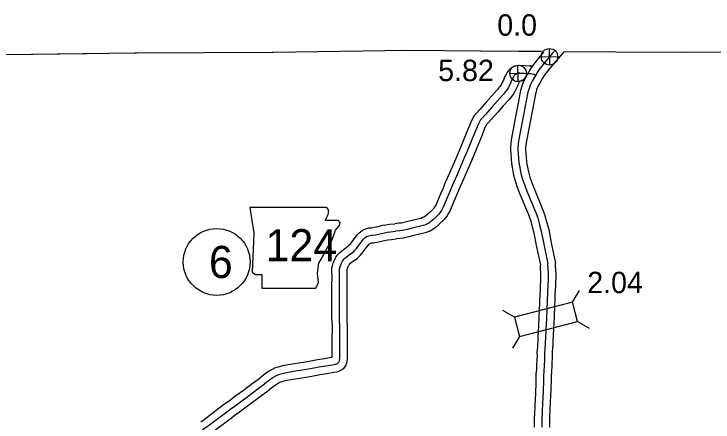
# Model space of a CAD drawing. Extents: x -83719 to 153526, y -11835 to 11446.
# Drawn here: x 1273.9 to 1734.4, y 1563.8 to 1832.5 of the extents above; entities that cross this region are included whole.
import ezdxf

# ---------------------------------------------------------------- set-up
doc = ezdxf.new("R2010")
doc.units = 0
for name, color, linetype in [('Level 10', 7, 'Continuous'), ('Level 15', 7, 'Continuous'), ('Level 2', 7, 'Continuous'), ('Level 20', 7, 'Continuous'), ('Level 21', 7, 'Continuous'), ('Level 25', 7, 'Continuous'), ('Level 26', 7, 'Continuous'), ('Level 27', 7, 'Continuous'), ('Level 58', 7, 'Continuous'), ('Level 59', 7, 'Continuous')]:
    doc.layers.add(name, color=color, linetype=linetype)

msp = doc.modelspace()

# ---------------------------------------------------------------- linework, layer by layer
at = {"layer": 'Level 10'}
for p, q in [((1572.71, 1756.01), (1566.49, 1740.84)), ((1581.99, 1752.28), (1575.71, 1736.96))]:
    msp.add_line(p, q, dxfattribs=at)
for points in [[(1615.22, 1798.06), (1613.34, 1798.16), (1607.1, 1798.51), (1605.61, 1798.45), (1604.48, 1798.2), (1603.31, 1797.86), (1602.33, 1797.39), (1600.92, 1796.57), (1599.77, 1795.42), (1598.99, 1794.47), (1598.46, 1793.5), (1597.09, 1790.95), (1596.37, 1789.05), (1595.74, 1787.78), (1595.04, 1786.39), (1594.57, 1785.63), (1593.73, 1784.46), (1592.39, 1782.72), (1588.36, 1778.39), (1585.2, 1774.71), (1580.83, 1769.66)], [(1609.59, 1788.35), (1607.13, 1788.49), (1606.21, 1786.8), (1605.55, 1785.05), (1604.68, 1783.3), (1603.77, 1781.49), (1602.88, 1780.06), (1601.75, 1778.49), (1600.03, 1776.25), (1595.82, 1771.72), (1592.77, 1768.17), (1588.27, 1762.98)], [(1580.83, 1769.66), (1578.62, 1767.29), (1577.3, 1765.82), (1576.49, 1764.62), (1575.89, 1763.51), (1575.3, 1762.45), (1573.92, 1759.09), (1572.71, 1756.01)], [(1588.27, 1762.98), (1586.01, 1760.55), (1585.21, 1759.66), (1585.03, 1759.4), (1584.65, 1758.69), (1584.33, 1758.12), (1583.2, 1755.37), (1581.99, 1752.28)], [(1566.49, 1740.84), (1560.86, 1727.76), (1558.04, 1721.48), (1556.32, 1717.49), (1555.05, 1714.44), (1553.31, 1710.34), (1552.67, 1708.87), (1551.94, 1707.09), (1551.18, 1705.71), (1550.88, 1705.25), (1550.26, 1704.35), (1549.94, 1703.97), (1547.02, 1701.2), (1545.16, 1699.58), (1544.39, 1699.01), (1543.82, 1698.71), (1543.09, 1698.43), (1541.85, 1697.94), (1535.01, 1696.35), (1531.64, 1695.53), (1529.71, 1695.02), (1528.98, 1694.87), (1527.45, 1694.68), (1524.71, 1694.43)], [(1575.71, 1736.96), (1570.01, 1723.74), (1567.2, 1717.45), (1565.52, 1713.58), (1564.27, 1710.56), (1562.5, 1706.4), (1561.88, 1704.97), (1560.97, 1702.76), (1559.78, 1700.6), (1559.21, 1699.71), (1558.22, 1698.27), (1557.22, 1697.1), (1553.74, 1693.8), (1551.42, 1691.78), (1549.77, 1690.55), (1548, 1689.6), (1546.69, 1689.1), (1544.82, 1688.37), (1537.33, 1686.62), (1534.1, 1685.83), (1531.99, 1685.28), (1530.59, 1684.99), (1528.52, 1684.74), (1525.77, 1684.48)], [(1483.41, 1628.66), (1483.35, 1633.27), (1483.35, 1637), (1483.32, 1644.38), (1483.35, 1652.64), (1483.41, 1660.34), (1483.38, 1662.72), (1483.38, 1663.93), (1483.38, 1665.15), (1483.63, 1666.61), (1484.19, 1668.37), (1484.8, 1670.04), (1485.9, 1672.3), (1486.64, 1673.35), (1487.14, 1674.08), (1488.24, 1675.32), (1489.79, 1676.63), (1491.76, 1678.1), (1493.92, 1679.58), (1494.23, 1679.83), (1494.55, 1680.2), (1495.7, 1681.4), (1498.03, 1684.53), (1500.26, 1687.34), (1501.27, 1688.52), (1502.12, 1689.16), (1503.21, 1689.91), (1504.23, 1690.5), (1505.15, 1690.87), (1506.13, 1691.23), (1507.65, 1691.6), (1508.84, 1691.75), (1509.49, 1691.81), (1511.09, 1692.06), (1512.92, 1692.42), (1516.94, 1693.39), (1518.9, 1693.72), (1521.32, 1694.02), (1524.71, 1694.43)], [(1493.41, 1628.71), (1493.35, 1633.34), (1493.35, 1637.02), (1493.32, 1644.38), (1493.35, 1652.58), (1493.41, 1660.36), (1493.38, 1662.78), (1493.38, 1663.93), (1493.38, 1664.26), (1493.66, 1665.14), (1494.02, 1666.14), (1494.53, 1667.18), (1494.85, 1667.64), (1495.06, 1667.94), (1495.24, 1668.14), (1496, 1668.78), (1497.59, 1669.97), (1499.86, 1671.53), (1501.16, 1672.56), (1501.95, 1673.47), (1503.35, 1674.94), (1505.95, 1678.43), (1507.98, 1680.98), (1508.13, 1681.16), (1508.55, 1681.45), (1508.61, 1681.48), (1508.76, 1681.54), (1509.06, 1681.65), (1509.45, 1681.75), (1509.91, 1681.81), (1510.71, 1681.88), (1512.82, 1682.2), (1515.06, 1682.65), (1518.96, 1683.59), (1520.35, 1683.82), (1522.53, 1684.09), (1525.77, 1684.48)], [(1483.41, 1628.66), (1483.4, 1624.33), (1483.33, 1619.7), (1483.3, 1613.97), (1483.34, 1610.8), (1483.38, 1607.59), (1483.33, 1606.33), (1482.77, 1606.22), (1478.52, 1605.54), (1473.78, 1604.8)], [(1493.41, 1628.71), (1493.4, 1624.24), (1493.33, 1619.6), (1493.3, 1614.01), (1493.34, 1610.93), (1493.38, 1607.46), (1493.29, 1605.09), (1493.17, 1603.81), (1492.9, 1602.61), (1492.48, 1601.34), (1491.65, 1600.05), (1490.72, 1598.93), (1489.62, 1598.07), (1488.6, 1597.5), (1487.57, 1597.03), (1486.53, 1596.76), (1484.5, 1596.37), (1480.07, 1595.66), (1475.51, 1594.95)], [(1473.78, 1604.8), (1468.38, 1603.75), (1464.43, 1603.11), (1458.77, 1602.16)], [(1458.77, 1602.16), (1456.08, 1601.73), (1451.61, 1600.96), (1449.21, 1600.39), (1447.13, 1599.81), (1445.59, 1599.22), (1443.94, 1598.5), (1441.99, 1597.29), (1440.25, 1596.15), (1436.05, 1593.04)], [(1475.51, 1594.95), (1470.14, 1593.91), (1466.06, 1593.24), (1460.38, 1592.29)], [(1414.7, 1577.09), (1420.06, 1581.21), (1425.16, 1584.85), (1430.84, 1589.19), (1436.05, 1593.04)], [(1460.38, 1592.29), (1457.71, 1591.86), (1453.62, 1591.16), (1451.72, 1590.71), (1450.27, 1590.3), (1449.39, 1589.97), (1448.61, 1589.63), (1447.37, 1588.85), (1445.96, 1587.93), (1442, 1585)], [(1420.79, 1569.16), (1426.02, 1573.17), (1431.11, 1576.81), (1436.84, 1581.2), (1442, 1585)], [(1414.7, 1577.09), (1411.1, 1574.43), (1399.13, 1565.36), (1397, 1563.84)], [(1420.79, 1569.16), (1417.09, 1566.42), (1405.05, 1557.3), (1401.45, 1554.73)]]:
    msp.add_lwpolyline(points, dxfattribs=at)
at = {"layer": 'Level 15'}
for points in [[(1622.63, 1807.36), (1618.26, 1802.21), (1616.32, 1799.52), (1614.86, 1797.47), (1613.54, 1795.31), (1613.04, 1794.42), (1610.77, 1790.59), (1609.34, 1787.62), (1608.68, 1785.7), (1607.62, 1782.2), (1601.87, 1752), (1601.42, 1749.4), (1601.09, 1747.33), (1600.91, 1745.11), (1600.87, 1743), (1601.09, 1740.29), (1601.33, 1737.25), (1601.59, 1733.98), (1602.02, 1731.68), (1603.01, 1726.44), (1604.17, 1722.05), (1605.45, 1718.44), (1607.2, 1713.93), (1612.79, 1700.56), (1613.69, 1697.9), (1613.87, 1697.35)], [(1636.01, 1807.67), (1626.14, 1796.04), (1624.46, 1793.7), (1623.2, 1791.94), (1622.15, 1790.23), (1621.69, 1789.42), (1619.59, 1785.86), (1618.61, 1783.82), (1618.2, 1782.63), (1617.35, 1779.81), (1611.71, 1750.2), (1611.28, 1747.77), (1611.03, 1746.14), (1610.9, 1744.62), (1610.88, 1743.31), (1611.05, 1741.08), (1611.29, 1738.04), (1611.51, 1735.3), (1611.84, 1733.54), (1612.77, 1728.65), (1613.73, 1725), (1614.82, 1721.92), (1616.48, 1717.68), (1622.15, 1704.1), (1623.19, 1701.04), (1623.84, 1699.01)], [(1613.87, 1697.35), (1614.29, 1696.05), (1615.31, 1692.43), (1616.4, 1688.45), (1617.98, 1679.99), (1620.64, 1667.27)], [(1623.84, 1699.01), (1624.95, 1695.1), (1626.16, 1690.69), (1627.79, 1681.93), (1630.59, 1668.54)], [(1620.21, 1640.31), (1620.39, 1645.01), (1620.43, 1646.12), (1620.48, 1647.08), (1620.51, 1647.74), (1620.67, 1651.5), (1620.68, 1651.73), (1620.69, 1652.1), (1620.72, 1652.63), (1620.76, 1653.21), (1620.8, 1653.88), (1620.84, 1654.62), (1620.88, 1655.46), (1620.92, 1656.38), (1620.96, 1657.27), (1620.99, 1658.11), (1621, 1658.95), (1621, 1659.78), (1621, 1660.57), (1620.99, 1661.12), (1620.74, 1665.53), (1620.69, 1666.19), (1620.64, 1667.27)], [(1630.16, 1639), (1630.43, 1645.71), (1630.47, 1646.63), (1630.5, 1647.3), (1630.66, 1651.06), (1630.67, 1651.33), (1630.68, 1651.64), (1630.71, 1652.03), (1630.74, 1652.62), (1630.78, 1653.33), (1630.83, 1654.13), (1630.87, 1655.01), (1630.91, 1655.92), (1630.95, 1656.88), (1630.98, 1657.87), (1631, 1658.86), (1631, 1659.78), (1631, 1660.63), (1630.99, 1661.44), (1630.72, 1666.18), (1630.67, 1666.79), (1630.59, 1668.54)], [(1616.83, 1560.38), (1616.84, 1566.27), (1616.87, 1566.84), (1616.89, 1567.4), (1616.92, 1568.07), (1616.96, 1568.73), (1616.99, 1569.43), (1617.03, 1570.25), (1617.07, 1571.16), (1617.12, 1572.14), (1617.17, 1573.12), (1617.21, 1574.11), (1617.26, 1575.15), (1617.32, 1576.26), (1617.38, 1577.44), (1617.44, 1578.71), (1617.5, 1580.03), (1617.56, 1581.38), (1617.62, 1582.75), (1617.69, 1584.14), (1617.75, 1585.54), (1617.81, 1586.98), (1617.88, 1588.47), (1617.94, 1589.92), (1617.97, 1591.48), (1617.96, 1593.22), (1617.93, 1595.59), (1618.2, 1597.07), (1618.27, 1598.48), (1618.34, 1600.25), (1618.42, 1602.07), (1618.5, 1603.89), (1618.6, 1605.7), (1618.66, 1607.24), (1618.52, 1609.64), (1618.73, 1611.69), (1618.89, 1613.33), (1619, 1615.04), (1619.1, 1616.93), (1619.2, 1618.88), (1619.3, 1620.86), (1619.4, 1622.82), (1619.5, 1624.54), (1619.58, 1625.98), (1619.64, 1627.12), (1619.69, 1628.02), (1619.72, 1628.74), (1619.73, 1629.25), (1619.86, 1631.41), (1619.87, 1631.67), (1619.89, 1632.4), (1619.91, 1633.27), (1619.94, 1634.19), (1620.04, 1636.83), (1620.06, 1637.12), (1620.09, 1637.77), (1620.13, 1638.56), (1620.17, 1639.45), (1620.21, 1640.31)], [(1626.83, 1560.43), (1626.84, 1566.02), (1626.85, 1566.36), (1626.88, 1566.94), (1626.91, 1567.59), (1626.94, 1568.24), (1626.98, 1568.97), (1627.02, 1569.8), (1627.06, 1570.68), (1627.11, 1571.64), (1627.15, 1572.64), (1627.2, 1573.63), (1627.25, 1574.65), (1627.31, 1575.76), (1627.37, 1576.97), (1627.43, 1578.24), (1627.49, 1579.57), (1627.55, 1580.92), (1627.61, 1582.3), (1627.68, 1583.68), (1627.74, 1585.1), (1627.8, 1586.54), (1627.87, 1588.02), (1627.94, 1589.64), (1627.97, 1591.43), (1627.96, 1593.29), (1627.94, 1594.74), (1628.16, 1595.94), (1628.26, 1598.04), (1628.33, 1599.84), (1628.41, 1601.62), (1628.49, 1603.41), (1628.58, 1605.22), (1628.68, 1607.32), (1628.55, 1609.42), (1628.68, 1610.71), (1628.85, 1612.52), (1628.99, 1614.45), (1629.09, 1616.41), (1629.19, 1618.37), (1629.28, 1620.35), (1629.39, 1622.26), (1629.49, 1623.97), (1629.57, 1625.44), (1629.63, 1626.62), (1629.67, 1627.55), (1629.71, 1628.35), (1629.73, 1628.8), (1629.85, 1630.93), (1629.86, 1631.34), (1629.89, 1632.13), (1629.91, 1632.97), (1629.94, 1633.83), (1630.04, 1636.41), (1630.05, 1636.66), (1630.08, 1637.27), (1630.12, 1638.05), (1630.16, 1638.98), (1630.16, 1639)]]:
    msp.add_lwpolyline(points, dxfattribs=at)
at = {"layer": 'Level 2'}
for points in [[(1621.3, 1807.8), (1606.36, 1807.91), (1581.42, 1808.09), (1533.07, 1808.42), (1444.66, 1807.1), (1443.89, 1807.15), (1354.56, 1806.81), (1353.29, 1806.81), (1268.55, 1805.54), (1266.85, 1805.47), (1264.9, 1720.81), (1265.66, 1632.13), (1265.22, 1545.63)], [(1321.85, 1806.34), (1268.55, 1805.54), (1266.85, 1805.47), (1264.9, 1720.81), (1265.66, 1632.13), (1265.16, 1533.69)], [(1796.81, 1807.3), (1714.55, 1807.1), (1670.28, 1807.32), (1636.01, 1807.67)]]:
    msp.add_lwpolyline(points, dxfattribs=at)
at = {"layer": 'Level 20'}
for p, q in [((1641.87, 1642.86), (1646.33, 1650.45)), ((1603.54, 1632.92), (1595.95, 1637.38)), ((1645.18, 1630.09), (1652.77, 1625.63)), ((1606.85, 1620.14), (1602.39, 1612.55))]:
    msp.add_line(p, q, dxfattribs=at)
msp.add_lwpolyline([(1606.85, 1620.14), (1645.18, 1630.09), (1641.87, 1642.86), (1603.54, 1632.92)], close=True, dxfattribs=at)
at = {"layer": 'Level 21'}
msp.add_lwpolyline([(1429.32, 1705.04), (1431.86, 1688.12), (1430.73, 1662.46), (1432.99, 1661.05), (1437.22, 1661.05), (1437.22, 1652.03), (1472.74, 1652.03), (1474.44, 1655.69), (1473.87, 1661.62), (1474.72, 1668.38), (1477.82, 1673.74), (1479.79, 1677.69), (1482.61, 1681.92), (1484.3, 1686.43), (1485.71, 1690.09), (1488.25, 1693.2), (1488.82, 1695.17), (1487.69, 1696.58), (1478.95, 1696.58), (1480.92, 1700.53), (1481.2, 1703.06), (1480.03, 1705.01)], close=True, dxfattribs=at)
at = {"layer": 'Level 26'}
for p, q in [((1626.82, 1798.91), (1626.57, 1809.76)), ((1621.27, 1804.21), (1632.12, 1804.46)), ((1606.12, 1787.95), (1605.87, 1798.8)), ((1600.57, 1793.25), (1611.42, 1793.5))]:
    msp.add_line(p, q, dxfattribs=at)
for centre in [(1626.7, 1804.33), (1606, 1793.37)]:
    msp.add_circle(centre, 5.43, dxfattribs=at)
at = {"layer": 'Level 27'}
msp.add_circle((1407.42, 1669.24), 22, dxfattribs=at)
at = {"layer": 'Level 59'}
for p, q in [((1577.35, 1754.14), (1572.04, 1741.2)), ((1625.21, 1640.24), (1625.26, 1641.35))]:
    msp.add_line(p, q, dxfattribs=at)
for points in [[(1629.5, 1807.73), (1622.2, 1799.13), (1620.39, 1796.61), (1619.03, 1794.7), (1617.84, 1792.77), (1617.36, 1791.92), (1615.18, 1788.22), (1613.97, 1785.72), (1613.44, 1784.17), (1612.48, 1781), (1606.79, 1751.1), (1606.35, 1748.58), (1606.06, 1746.74), (1605.9, 1744.86), (1605.88, 1743.15), (1606.07, 1740.68), (1606.31, 1737.65), (1606.55, 1734.64), (1606.93, 1732.61), (1607.89, 1727.55), (1608.95, 1723.53), (1610.13, 1720.18), (1611.84, 1715.8), (1617.47, 1702.33), (1618.88, 1698.19)], [(1617.48, 1792.06), (1616.49, 1792.67), (1615.5, 1793), (1614.69, 1793.08), (1613.06, 1793.17), (1607.06, 1793.5), (1606.25, 1793.47), (1605.72, 1793.35), (1605.1, 1793.17), (1604.67, 1792.97), (1604, 1792.58), (1603.48, 1792.05), (1603.16, 1791.66), (1602.86, 1791.12), (1601.65, 1788.88), (1600.96, 1787.05), (1600.21, 1785.54), (1599.41, 1783.94), (1598.72, 1782.84), (1597.74, 1781.47), (1596.21, 1779.48), (1592.09, 1775.05), (1588.98, 1771.44), (1584.55, 1766.32)], [(1584.55, 1766.32), (1582.31, 1763.92), (1581.26, 1762.74), (1580.76, 1762.01), (1580.27, 1761.1), (1579.81, 1760.29), (1578.56, 1757.23), (1577.35, 1754.14)], [(1572.04, 1741.2), (1570.78, 1738.16), (1565.44, 1725.75), (1562.62, 1719.47), (1560.92, 1715.53), (1559.66, 1712.5), (1557.91, 1708.37), (1557.28, 1706.92), (1556.45, 1704.93), (1555.48, 1703.16), (1555.04, 1702.48), (1554.24, 1701.31), (1553.58, 1700.54), (1550.38, 1697.5), (1548.29, 1695.68), (1547.08, 1694.78), (1545.91, 1694.15), (1544.89, 1693.76), (1543.34, 1693.16), (1536.17, 1691.48), (1532.87, 1690.68), (1530.85, 1690.15), (1529.78, 1689.93), (1527.99, 1689.71), (1525.24, 1689.45)], [(1618.88, 1698.19), (1619.1, 1697.44), (1620.13, 1693.77), (1621.28, 1689.57), (1622.89, 1680.96), (1625.61, 1667.9)], [(1488.41, 1628.68), (1488.35, 1633.3), (1488.35, 1637.01), (1488.32, 1644.38), (1488.35, 1652.61), (1488.41, 1660.35), (1488.38, 1662.75), (1488.38, 1663.93), (1488.38, 1664.72), (1488.5, 1665.42), (1488.92, 1666.75), (1489.41, 1668.09), (1490.21, 1669.74), (1490.75, 1670.49), (1491.1, 1671.01), (1491.74, 1671.73), (1492.9, 1672.71), (1494.67, 1674.03), (1496.89, 1675.56), (1497.7, 1676.19), (1498.25, 1676.83), (1499.52, 1678.17), (1501.99, 1681.48), (1504.12, 1684.16), (1504.71, 1684.85), (1505.04, 1685.1), (1505.88, 1685.68), (1506.42, 1685.99), (1506.96, 1686.21), (1507.6, 1686.44), (1508.55, 1686.68), (1509.37, 1686.78), (1510.1, 1686.84), (1511.96, 1687.13), (1513.99, 1687.53), (1517.95, 1688.49), (1519.63, 1688.77), (1521.93, 1689.06), (1525.24, 1689.45)], [(1625.26, 1641.35), (1625.26, 1641.35), (1625.31, 1642.52), (1625.35, 1643.7), (1625.39, 1644.84), (1625.43, 1645.92), (1625.47, 1646.86), (1625.5, 1647.52), (1625.67, 1651.28), (1625.68, 1651.53), (1625.69, 1651.87), (1625.72, 1652.33), (1625.75, 1652.91), (1625.79, 1653.61), (1625.83, 1654.38), (1625.87, 1655.24), (1625.91, 1656.15), (1625.95, 1657.07), (1625.99, 1657.99), (1626, 1658.9), (1626, 1659.78), (1626, 1660.6), (1625.99, 1661.28), (1625.73, 1665.85), (1625.68, 1666.49), (1625.61, 1667.9)], [(1621.83, 1560.41), (1621.84, 1566.14), (1621.86, 1566.6), (1621.89, 1567.17), (1621.92, 1567.83), (1621.95, 1568.48), (1621.98, 1569.2), (1622.02, 1570.02), (1622.06, 1570.92), (1622.11, 1571.89), (1622.16, 1572.88), (1622.21, 1573.87), (1622.26, 1574.9), (1622.31, 1576.01), (1622.37, 1577.21), (1622.43, 1578.48), (1622.49, 1579.8), (1622.56, 1581.15), (1622.62, 1582.52), (1622.68, 1583.91), (1622.75, 1585.32), (1622.81, 1586.76), (1622.87, 1588.24), (1622.94, 1589.78), (1622.97, 1591.45), (1622.96, 1593.26), (1622.94, 1595.17), (1623.18, 1596.5), (1623.26, 1598.26), (1623.33, 1600.05), (1623.41, 1601.84), (1623.5, 1603.65), (1623.59, 1605.46), (1623.67, 1607.28), (1623.54, 1609.53), (1623.71, 1611.2), (1623.87, 1612.93), (1624, 1614.75), (1624.09, 1616.67), (1624.19, 1618.62), (1624.29, 1620.6), (1624.39, 1622.54), (1624.5, 1624.26), (1624.58, 1625.71), (1624.64, 1626.87), (1624.68, 1627.78), (1624.71, 1628.54), (1624.73, 1629.02), (1624.85, 1631.17), (1624.87, 1631.5), (1624.89, 1632.26), (1624.91, 1633.12), (1624.94, 1634.01), (1625.04, 1636.62), (1625.05, 1636.89), (1625.08, 1637.52), (1625.12, 1638.3), (1625.17, 1639.22), (1625.21, 1640.24)], [(1488.41, 1628.68), (1488.4, 1624.29), (1488.33, 1619.65), (1488.3, 1613.99), (1488.34, 1610.86), (1488.38, 1607.52), (1488.3, 1605.43), (1488.22, 1604.59), (1488.08, 1603.94), (1487.93, 1603.51), (1487.61, 1603), (1487.22, 1602.54), (1486.85, 1602.25), (1486.34, 1601.96), (1485.9, 1601.76), (1485.43, 1601.64), (1483.63, 1601.29), (1479.29, 1600.6), (1474.64, 1599.88)], [(1474.64, 1599.88), (1469.26, 1598.83), (1465.25, 1598.18), (1459.57, 1597.22)], [(1459.57, 1597.22), (1456.89, 1596.8), (1452.61, 1596.06), (1450.47, 1595.55), (1448.7, 1595.06), (1447.49, 1594.59), (1446.28, 1594.06), (1444.68, 1593.07), (1443.1, 1592.04), (1439.03, 1589.02)], [(1417.75, 1573.12), (1423.04, 1577.19), (1428.13, 1580.83), (1433.84, 1585.19), (1439.03, 1589.02)], [(1417.75, 1573.12), (1414.09, 1570.43), (1402.09, 1561.33), (1397.97, 1558.39)]]:
    msp.add_lwpolyline(points, dxfattribs=at)

# ---------------------------------------------------------------- texts
at = {"layer": 'Level 21'}
msp.add_text('124', height=21.12, dxfattribs=at).set_placement((1439.63, 1669.71))
at = {"layer": 'Level 25'}
for s, p in [('0.0', (1592.27, 1818.24)), ('5.82', (1553.35, 1788.33))]:
    msp.add_text(s, height=14.08, dxfattribs=at).set_placement(p)
at = {"layer": 'Level 27'}
msp.add_text('6', height=21.12, dxfattribs=at).set_placement((1402.3, 1658.68))
at = {"layer": 'Level 58'}
msp.add_text('2.04', height=14.08, dxfattribs=at).set_placement((1651.53, 1648.69))

doc.saveas('drawing.dxf')
